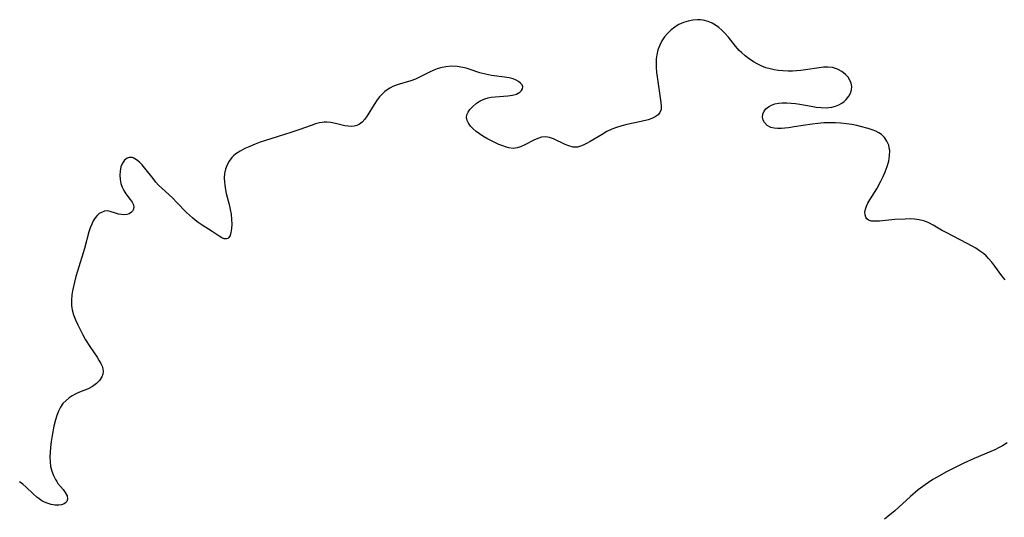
# Model space of a CAD drawing. Header units: metres. Extents: x 1073367 to 1082519, y 1569854 to 1574957.
# Tile 533 of 656: x 1077313 to 1077623, y 1574218 to 1574374. Entities that reach past the tile are written whole.
import ezdxf

# ---------------------------------------------------------------- set-up
doc = ezdxf.new("R2010")
doc.units = ezdxf.units.M
doc.layers.add('CGG_CurvaNivelLidar_v1', color=253, linetype='Continuous', lineweight=30)

msp = doc.modelspace()

# ---------------------------------------------------------------- linework, layer by layer
at = {"layer": 'CGG_CurvaNivelLidar_v1'}
for p, q in [((1077523.1269, 1574374.0128, 69), (1077521.6552, 1574373.5301, 69)), ((1077524.6303, 1574374.3245, 69), (1077523.1269, 1574374.0128, 69)), ((1077526.1436, 1574374.4461, 69), (1077524.6303, 1574374.3245, 69)), ((1077527.0411, 1574374.4167, 69), (1077526.1436, 1574374.4461, 69)), ((1077527.9294, 1574374.3068, 69), (1077527.0411, 1574374.4167, 69)), ((1077529.5037, 1574373.8926, 69), (1077527.9294, 1574374.3068, 69)), ((1077530.6832, 1574373.3781, 69), (1077529.5037, 1574373.8926, 69)), ((1077517.8251, 1574371.2171, 69), (1077516.7437, 1574370.1731, 69)), ((1077519.0065, 1574372.1353, 69), (1077517.8251, 1574371.2171, 69)), ((1077519.3905, 1574372.3896, 69), (1077519.0065, 1574372.1353, 69)), ((1077520.2394, 1574372.8827, 69), (1077519.3905, 1574372.3896, 69)), ((1077521.6552, 1574373.5301, 69), (1077520.2394, 1574372.8827, 69)), ((1077531.811, 1574372.7204, 69), (1077530.6832, 1574373.3781, 69)), ((1077532.8359, 1574371.9816, 69), (1077531.811, 1574372.7204, 69)), ((1077533.8096, 1574371.1499, 69), (1077532.8359, 1574371.9816, 69)), ((1077534.7281, 1574370.2376, 69), (1077533.8096, 1574371.1499, 69)), ((1077514.9312, 1574367.7693, 69), (1077514.2194, 1574366.3837, 69)), ((1077515.7731, 1574369.0206, 69), (1077514.9312, 1574367.7693, 69)), ((1077516.7437, 1574370.1731, 69), (1077515.7731, 1574369.0206, 69)), ((1077535.8817, 1574368.9034, 69), (1077534.7281, 1574370.2376, 69)), ((1077538.0893, 1574366.0992, 69), (1077535.8817, 1574368.9034, 69)), ((1077513.6726, 1574364.9186, 69), (1077513.3016, 1574363.3903, 69)), ((1077514.2194, 1574366.3837, 69), (1077513.6726, 1574364.9186, 69)), ((1077539.2568, 1574364.7483, 69), (1077538.0893, 1574366.0992, 69)), ((1077539.9, 1574364.0939, 69), (1077539.2568, 1574364.7483, 69)), ((1077513.1373, 1574362.1167, 69), (1077513.076, 1574360.8193, 69)), ((1077513.3016, 1574363.3903, 69), (1077513.1373, 1574362.1167, 69)), ((1077541.0893, 1574363.0366, 69), (1077539.9, 1574364.0939, 69)), ((1077542.3602, 1574362.071, 69), (1077541.0893, 1574363.0366, 69)), ((1077543.6992, 1574361.1957, 69), (1077542.3602, 1574362.071, 69)), ((1077443.1263, 1574358.5548, 69), (1077441.7476, 1574357.921, 69)), ((1077444.1701, 1574358.9399, 69), (1077443.1263, 1574358.5548, 69)), ((1077445.2397, 1574359.2566, 69), (1077444.1701, 1574358.9399, 69)), ((1077446.9549, 1574359.616, 69), (1077445.2397, 1574359.2566, 69)), ((1077448.7, 1574359.7661, 69), (1077446.9549, 1574359.616, 69)), ((1077450.4846, 1574359.6649, 69), (1077448.7, 1574359.7661, 69)), ((1077452.2762, 1574359.3627, 69), (1077450.4846, 1574359.6649, 69)), ((1077453.2962, 1574359.125, 69), (1077452.2762, 1574359.3627, 69)), ((1077454.3105, 1574358.847, 69), (1077453.2962, 1574359.125, 69)), ((1077457.6661, 1574357.759, 69), (1077454.3105, 1574358.847, 69)), ((1077513.076, 1574360.8193, 69), (1077513.0956, 1574359.5065, 69)), ((1077513.0956, 1574359.5065, 69), (1077513.2139, 1574357.7919, 69)), ((1077545.097, 1574360.4147, 69), (1077543.6992, 1574361.1957, 69)), ((1077546.3402, 1574359.8259, 69), (1077545.097, 1574360.4147, 69)), ((1077547.6194, 1574359.3223, 69), (1077546.3402, 1574359.8259, 69)), ((1077548.9332, 1574358.9157, 69), (1077547.6194, 1574359.3223, 69)), ((1077550.2345, 1574358.6243, 69), (1077548.9332, 1574358.9157, 69)), ((1077551.5607, 1574358.4221, 69), (1077550.2345, 1574358.6243, 69)), ((1077552.9049, 1574358.2958, 69), (1077551.5607, 1574358.4221, 69)), ((1077558.6242, 1574358.451, 69), (1077557.2978, 1574358.3232, 69)), ((1077560.0866, 1574358.6505, 69), (1077558.6242, 1574358.451, 69)), ((1077564.3481, 1574359.3179, 69), (1077560.0866, 1574358.6505, 69)), ((1077565.706, 1574359.4556, 69), (1077564.3481, 1574359.3179, 69)), ((1077567.1646, 1574359.4919, 69), (1077565.706, 1574359.4556, 69)), ((1077568.5596, 1574359.3531, 69), (1077567.1646, 1574359.4919, 69)), ((1077570.1133, 1574358.9018, 69), (1077568.5596, 1574359.3531, 69)), ((1077571.5165, 1574358.1766, 69), (1077570.1133, 1574358.9018, 69)), ((1077437.3691, 1574355.7337, 69), (1077435.9555, 1574355.2277, 69)), ((1077439.0595, 1574356.5114, 69), (1077437.3691, 1574355.7337, 69)), ((1077441.7476, 1574357.921, 69), (1077439.0595, 1574356.5114, 69)), ((1077459.3527, 1574357.2775, 69), (1077457.6661, 1574357.759, 69)), ((1077460.2944, 1574357.0705, 69), (1077459.3527, 1574357.2775, 69)), ((1077461.2403, 1574356.9045, 69), (1077460.2944, 1574357.0705, 69)), ((1077465.4078, 1574356.3843, 69), (1077461.2403, 1574356.9045, 69)), ((1077466.8019, 1574356.1415, 69), (1077465.4078, 1574356.3843, 69)), ((1077468.0865, 1574355.805, 69), (1077466.8019, 1574356.1415, 69)), ((1077469.0254, 1574355.4403, 69), (1077468.0865, 1574355.805, 69)), ((1077469.8298, 1574354.9953, 69), (1077469.0254, 1574355.4403, 69)), ((1077513.2139, 1574357.7919, 69), (1077513.3708, 1574356.4047, 69)), ((1077513.3708, 1574356.4047, 69), (1077514.606, 1574348.4165, 69)), ((1077554.6333, 1574358.2309, 69), (1077552.9049, 1574358.2958, 69)), ((1077555.9657, 1574358.2492, 69), (1077554.6333, 1574358.2309, 69)), ((1077557.2978, 1574358.3232, 69), (1077555.9657, 1574358.2492, 69)), ((1077572.7238, 1574357.2237, 69), (1077571.5165, 1574358.1766, 69)), ((1077573.4801, 1574356.3626, 69), (1077572.7238, 1574357.2237, 69)), ((1077574.0688, 1574355.4164, 69), (1077573.4801, 1574356.3626, 69)), ((1077574.4658, 1574354.4123, 69), (1077574.0688, 1574355.4164, 69)), ((1077428.7375, 1574352.563, 69), (1077427.7243, 1574351.8131, 69)), ((1077429.3409, 1574352.925, 69), (1077428.7375, 1574352.563, 69)), ((1077430.277, 1574353.3912, 69), (1077429.3409, 1574352.925, 69)), ((1077431.6506, 1574353.9266, 69), (1077430.277, 1574353.3912, 69)), ((1077435.9555, 1574355.2277, 69), (1077431.6506, 1574353.9266, 69)), ((1077470.455, 1574354.4889, 69), (1077469.8298, 1574354.9953, 69)), ((1077470.8921, 1574353.9302, 69), (1077470.455, 1574354.4889, 69)), ((1077470.7657, 1574352.112, 69), (1077471.0638, 1574352.7121, 69)), ((1077471.1072, 1574353.3398, 69), (1077470.8921, 1574353.9302, 69)), ((1077471.0638, 1574352.7121, 69), (1077471.1072, 1574353.3398, 69)), ((1077574.2578, 1574351.334, 69), (1077574.5575, 1574352.3465, 69)), ((1077574.637, 1574353.3751, 69), (1077574.4658, 1574354.4123, 69)), ((1077574.5575, 1574352.3465, 69), (1077574.637, 1574353.3751, 69)), ((1077425.3537, 1574349.1723, 69), (1077424.3927, 1574347.7602, 69)), ((1077426.0842, 1574350.1215, 69), (1077425.3537, 1574349.1723, 69)), ((1077426.8699, 1574351.0094, 69), (1077426.0842, 1574350.1215, 69)), ((1077427.7243, 1574351.8131, 69), (1077426.8699, 1574351.0094, 69)), ((1077457.7565, 1574348.8892, 69), (1077459.2332, 1574349.5493, 69)), ((1077459.2332, 1574349.5493, 69), (1077460.2071, 1574349.8251, 69)), ((1077460.2071, 1574349.8251, 69), (1077461.2181, 1574350.0152, 69)), ((1077461.2181, 1574350.0152, 69), (1077462.4508, 1574350.1603, 69)), ((1077462.4508, 1574350.1603, 69), (1077466.4656, 1574350.4484, 69)), ((1077466.4656, 1574350.4484, 69), (1077467.8949, 1574350.6583, 69)), ((1077467.8949, 1574350.6583, 69), (1077469.2049, 1574351.0294, 69)), ((1077469.2049, 1574351.0294, 69), (1077470.2378, 1574351.581, 69)), ((1077470.2378, 1574351.581, 69), (1077470.7657, 1574352.112, 69)), ((1077572.282, 1574348.6736, 69), (1077572.9312, 1574349.2707, 69)), ((1077572.9312, 1574349.2707, 69), (1077573.769, 1574350.3641, 69)), ((1077573.769, 1574350.3641, 69), (1077574.2578, 1574351.334, 69)), ((1077424.3927, 1574347.7602, 69), (1077422.177, 1574344.1967, 69)), ((1077453.927, 1574345.3471, 69), (1077454.5178, 1574346.201, 69)), ((1077454.5178, 1574346.201, 69), (1077455.2691, 1574347.0254, 69)), ((1077455.2691, 1574347.0254, 69), (1077456.4276, 1574348.0242, 69)), ((1077456.4276, 1574348.0242, 69), (1077457.7565, 1574348.8892, 69)), ((1077514.6289, 1574346.1126, 69), (1077514.3024, 1574345.1925, 69)), ((1077514.606, 1574348.4165, 69), (1077514.7059, 1574347.2028, 69)), ((1077514.7059, 1574347.2028, 69), (1077514.6289, 1574346.1126, 69)), ((1077547.0648, 1574345.5878, 69), (1077547.6448, 1574346.3647, 69)), ((1077547.6448, 1574346.3647, 69), (1077548.4187, 1574347.0337, 69)), ((1077548.4187, 1574347.0337, 69), (1077549.3614, 1574347.5627, 69)), ((1077549.3614, 1574347.5627, 69), (1077550.4049, 1574347.9149, 69)), ((1077550.4049, 1574347.9149, 69), (1077551.557, 1574348.133, 69)), ((1077551.557, 1574348.133, 69), (1077552.792, 1574348.2413, 69)), ((1077552.792, 1574348.2413, 69), (1077554.2223, 1574348.254, 69)), ((1077554.2223, 1574348.254, 69), (1077555.5559, 1574348.1767, 69)), ((1077555.5559, 1574348.1767, 69), (1077556.9163, 1574348.0302, 69)), ((1077556.9163, 1574348.0302, 69), (1077558.2917, 1574347.8301, 69)), ((1077558.2917, 1574347.8301, 69), (1077561.9138, 1574347.1905, 69)), ((1077561.9138, 1574347.1905, 69), (1077563.4974, 1574346.9457, 69)), ((1077563.4974, 1574346.9457, 69), (1077565.0545, 1574346.777, 69)), ((1077565.0545, 1574346.777, 69), (1077566.5694, 1574346.7225, 69)), ((1077566.5694, 1574346.7225, 69), (1077567.4607, 1574346.7638, 69)), ((1077567.4607, 1574346.7638, 69), (1077568.325, 1574346.8759, 69)), ((1077568.325, 1574346.8759, 69), (1077569.4767, 1574347.1658, 69)), ((1077569.4767, 1574347.1658, 69), (1077570.5558, 1574347.5957, 69)), ((1077570.5558, 1574347.5957, 69), (1077571.5489, 1574348.1459, 69)), ((1077571.5489, 1574348.1459, 69), (1077572.282, 1574348.6736, 69)), ((1077421.3961, 1574343.1216, 69), (1077420.5458, 1574342.1984, 69)), ((1077422.177, 1574344.1967, 69), (1077421.3961, 1574343.1216, 69)), ((1077453.416, 1574343.598, 69), (1077453.5414, 1574344.4758, 69)), ((1077453.5981, 1574342.7088, 69), (1077453.416, 1574343.598, 69)), ((1077453.5414, 1574344.4758, 69), (1077453.927, 1574345.3471, 69)), ((1077510.5632, 1574342.9186, 69), (1077508.4282, 1574342.3547, 69)), ((1077511.7647, 1574343.3384, 69), (1077510.5632, 1574342.9186, 69)), ((1077512.8207, 1574343.8375, 69), (1077511.7647, 1574343.3384, 69)), ((1077513.6852, 1574344.4442, 69), (1077512.8207, 1574343.8375, 69)), ((1077514.3024, 1574345.1925, 69), (1077513.6852, 1574344.4442, 69)), ((1077546.5887, 1574343.7089, 69), (1077546.6887, 1574344.6651, 69)), ((1077546.7584, 1574342.8301, 69), (1077546.5887, 1574343.7089, 69)), ((1077546.6887, 1574344.6651, 69), (1077547.0648, 1574345.5878, 69)), ((1077404.5896, 1574341.1714, 69), (1077400.6788, 1574339.7284, 69)), ((1077405.8979, 1574341.6, 69), (1077404.5896, 1574341.1714, 69)), ((1077407.1888, 1574341.9331, 69), (1077405.8979, 1574341.6, 69)), ((1077407.9704, 1574342.0709, 69), (1077407.1888, 1574341.9331, 69)), ((1077408.6555, 1574342.1387, 69), (1077407.9704, 1574342.0709, 69)), ((1077409.45, 1574342.1522, 69), (1077408.6555, 1574342.1387, 69)), ((1077410.7415, 1574342.0359, 69), (1077409.45, 1574342.1522, 69)), ((1077412.2464, 1574341.7486, 69), (1077410.7415, 1574342.0359, 69)), ((1077415.1488, 1574341.0511, 69), (1077412.2464, 1574341.7486, 69)), ((1077416.148, 1574340.8721, 69), (1077415.1488, 1574341.0511, 69)), ((1077417.1139, 1574340.7968, 69), (1077416.148, 1574340.8721, 69)), ((1077418.0426, 1574340.8732, 69), (1077417.1139, 1574340.7968, 69)), ((1077418.9322, 1574341.1417, 69), (1077418.0426, 1574340.8732, 69)), ((1077419.7701, 1574341.5903, 69), (1077418.9322, 1574341.1417, 69)), ((1077420.5458, 1574342.1984, 69), (1077419.7701, 1574341.5903, 69)), ((1077454.0465, 1574341.8264, 69), (1077453.5981, 1574342.7088, 69)), ((1077454.7027, 1574340.9538, 69), (1077454.0465, 1574341.8264, 69)), ((1077455.5187, 1574340.0946, 69), (1077454.7027, 1574340.9538, 69)), ((1077456.4492, 1574339.2614, 69), (1077455.5187, 1574340.0946, 69)), ((1077499.1934, 1574339.9394, 69), (1077497.6, 1574339.1823, 69)), ((1077500.6145, 1574340.4898, 69), (1077499.1934, 1574339.9394, 69)), ((1077502.2452, 1574340.9853, 69), (1077500.6145, 1574340.4898, 69)), ((1077503.9003, 1574341.3886, 69), (1077502.2452, 1574340.9853, 69)), ((1077508.4282, 1574342.3547, 69), (1077503.9003, 1574341.3886, 69)), ((1077547.1671, 1574342.0188, 69), (1077546.7584, 1574342.8301, 69)), ((1077548.0161, 1574341.1415, 69), (1077547.1671, 1574342.0188, 69)), ((1077549.1675, 1574340.5287, 69), (1077548.0161, 1574341.1415, 69)), ((1077550.1801, 1574340.2828, 69), (1077549.1675, 1574340.5287, 69)), ((1077551.3026, 1574340.1867, 69), (1077550.1801, 1574340.2828, 69)), ((1077552.5119, 1574340.204, 69), (1077551.3026, 1574340.1867, 69)), ((1077553.6303, 1574340.2884, 69), (1077552.5119, 1574340.204, 69)), ((1077554.7906, 1574340.4211, 69), (1077553.6303, 1574340.2884, 69)), ((1077556.4949, 1574340.6671, 69), (1077554.7906, 1574340.4211, 69)), ((1077562.1427, 1574341.5263, 69), (1077556.4949, 1574340.6671, 69)), ((1077563.9714, 1574341.7493, 69), (1077562.1427, 1574341.5263, 69)), ((1077565.8056, 1574341.9176, 69), (1077563.9714, 1574341.7493, 69)), ((1077567.6388, 1574342.0079, 69), (1077565.8056, 1574341.9176, 69)), ((1077569.521, 1574341.9922, 69), (1077567.6388, 1574342.0079, 69)), ((1077571.2454, 1574341.882, 69), (1077569.521, 1574341.9922, 69)), ((1077572.9531, 1574341.6954, 69), (1077571.2454, 1574341.882, 69)), ((1077574.6361, 1574341.4405, 69), (1077572.9531, 1574341.6954, 69)), ((1077576.284, 1574341.1202, 69), (1077574.6361, 1574341.4405, 69)), ((1077577.436, 1574340.8512, 69), (1077576.284, 1574341.1202, 69)), ((1077579.8344, 1574340.1785, 69), (1077577.436, 1574340.8512, 69)), ((1077581.0496, 1574339.7682, 69), (1077579.8344, 1574340.1785, 69)), ((1077394.1321, 1574337.6821, 69), (1077389.9117, 1574336.3215, 69)), ((1077398.1664, 1574338.8827, 69), (1077394.1321, 1574337.6821, 69)), ((1077400.6788, 1574339.7284, 69), (1077398.1664, 1574338.8827, 69)), ((1077457.476, 1574338.4631, 69), (1077456.4492, 1574339.2614, 69)), ((1077458.5824, 1574337.7187, 69), (1077457.476, 1574338.4631, 69)), ((1077459.8033, 1574337.0143, 69), (1077458.5824, 1574337.7187, 69)), ((1077461.0629, 1574336.3642, 69), (1077459.8033, 1574337.0143, 69)), ((1077475.8179, 1574337.023, 69), (1077474.5653, 1574336.4725, 69)), ((1077477.0624, 1574337.4111, 69), (1077475.8179, 1574337.023, 69)), ((1077478.2964, 1574337.5458, 69), (1077477.0624, 1574337.4111, 69)), ((1077479.5282, 1574337.3597, 69), (1077478.2964, 1574337.5458, 69)), ((1077480.7574, 1574336.9282, 69), (1077479.5282, 1574337.3597, 69)), ((1077484.4322, 1574335.1767, 69), (1077480.7574, 1574336.9282, 69)), ((1077496.0649, 1574338.3379, 69), (1077492.3006, 1574336.0358, 69)), ((1077497.6, 1574339.1823, 69), (1077496.0649, 1574338.3379, 69)), ((1077582.1875, 1574339.3173, 69), (1077581.0496, 1574339.7682, 69)), ((1077583.1652, 1574338.843, 69), (1077582.1875, 1574339.3173, 69)), ((1077584.0368, 1574338.2753, 69), (1077583.1652, 1574338.843, 69)), ((1077584.9885, 1574337.3364, 69), (1077584.0368, 1574338.2753, 69)), ((1077585.7301, 1574336.2062, 69), (1077584.9885, 1574337.3364, 69)), ((1077383.6846, 1574333.8639, 69), (1077382.1812, 1574333.0868, 69)), ((1077385.2791, 1574334.5579, 69), (1077383.6846, 1574333.8639, 69)), ((1077386.9262, 1574335.2152, 69), (1077385.2791, 1574334.5579, 69)), ((1077388.517, 1574335.8278, 69), (1077386.9262, 1574335.2152, 69)), ((1077389.9117, 1574336.3215, 69), (1077388.517, 1574335.8278, 69)), ((1077463.6038, 1574335.1751, 69), (1077461.0629, 1574336.3642, 69)), ((1077464.8405, 1574334.6696, 69), (1077463.6038, 1574335.1751, 69)), ((1077466.0319, 1574334.2543, 69), (1077464.8405, 1574334.6696, 69)), ((1077466.7828, 1574334.0473, 69), (1077466.0319, 1574334.2543, 69)), ((1077468.1239, 1574333.879, 69), (1077466.7828, 1574334.0473, 69)), ((1077469.4078, 1574334.0633, 69), (1077468.1239, 1574333.879, 69)), ((1077470.4358, 1574334.4276, 69), (1077469.4078, 1574334.0633, 69)), ((1077471.7892, 1574335.0575, 69), (1077470.4358, 1574334.4276, 69)), ((1077474.5653, 1574336.4725, 69), (1077471.7892, 1574335.0575, 69)), ((1077485.6509, 1574334.689, 69), (1077484.4322, 1574335.1767, 69)), ((1077487.028, 1574334.3469, 69), (1077485.6509, 1574334.689, 69)), ((1077488.3334, 1574334.351, 69), (1077487.028, 1574334.3469, 69)), ((1077489.3391, 1574334.5853, 69), (1077488.3334, 1574334.351, 69)), ((1077490.114, 1574334.8799, 69), (1077489.3391, 1574334.5853, 69)), ((1077491.1973, 1574335.4075, 69), (1077490.114, 1574334.8799, 69)), ((1077492.3006, 1574336.0358, 69), (1077491.1973, 1574335.4075, 69)), ((1077586.2588, 1574334.9315, 69), (1077585.7301, 1574336.2062, 69)), ((1077586.5568, 1574333.5497, 69), (1077586.2588, 1574334.9315, 69)), ((1077346.6227, 1574330.8427, 69), (1077345.8107, 1574330.2121, 69)), ((1077347.224, 1574331.0487, 69), (1077346.6227, 1574330.8427, 69)), ((1077347.8629, 1574331.0843, 69), (1077347.224, 1574331.0487, 69)), ((1077348.2532, 1574331.0223, 69), (1077347.8629, 1574331.0843, 69)), ((1077348.5288, 1574330.9414, 69), (1077348.2532, 1574331.0223, 69)), ((1077349.6165, 1574330.3546, 69), (1077348.5288, 1574330.9414, 69)), ((1077379.6148, 1574331.0398, 69), (1077378.7825, 1574329.9347, 69)), ((1077380.1511, 1574331.5981, 69), (1077379.6148, 1574331.0398, 69)), ((1077380.816, 1574332.1729, 69), (1077380.1511, 1574331.5981, 69)), ((1077382.1812, 1574333.0868, 69), (1077380.816, 1574332.1729, 69)), ((1077586.2613, 1574329.8966, 69), (1077586.5493, 1574331.5319, 69)), ((1077586.5493, 1574331.5319, 69), (1077586.5899, 1574333.2149, 69)), ((1077586.5899, 1574333.2149, 69), (1077586.5568, 1574333.5497, 69)), ((1077344.6828, 1574328.1234, 69), (1077344.3969, 1574326.718, 69)), ((1077345.1566, 1574329.279, 69), (1077344.6828, 1574328.1234, 69)), ((1077345.8107, 1574330.2121, 69), (1077345.1566, 1574329.279, 69)), ((1077350.5026, 1574329.6195, 69), (1077349.6165, 1574330.3546, 69)), ((1077351.3806, 1574328.7186, 69), (1077350.5026, 1574329.6195, 69)), ((1077352.2497, 1574327.6994, 69), (1077351.3806, 1574328.7186, 69)), ((1077354.7957, 1574324.3821, 69), (1077352.2497, 1574327.6994, 69)), ((1077377.6197, 1574327.4143, 69), (1077377.31, 1574326.0384, 69)), ((1077378.1157, 1574328.7188, 69), (1077377.6197, 1574327.4143, 69)), ((1077378.7825, 1574329.9347, 69), (1077378.1157, 1574328.7188, 69)), ((1077585.1727, 1574326.5639, 69), (1077585.7887, 1574328.233, 69)), ((1077585.7887, 1574328.233, 69), (1077586.2613, 1574329.8966, 69)), ((1077344.3969, 1574326.718, 69), (1077344.3259, 1574325.4302, 69)), ((1077344.3259, 1574325.4302, 69), (1077344.4182, 1574324.1149, 69)), ((1077355.6418, 1574323.3216, 69), (1077354.7957, 1574324.3821, 69)), ((1077377.31, 1574326.0384, 69), (1077377.1998, 1574324.6936, 69)), ((1077377.1998, 1574324.6936, 69), (1077377.2366, 1574323.3125, 69)), ((1077583.8277, 1574323.6295, 69), (1077584.5293, 1574325.087, 69)), ((1077584.5293, 1574325.087, 69), (1077585.1727, 1574326.5639, 69)), ((1077344.4182, 1574324.1149, 69), (1077344.6611, 1574322.8858, 69)), ((1077344.6611, 1574322.8858, 69), (1077345.0463, 1574321.7053, 69)), ((1077345.0463, 1574321.7053, 69), (1077345.5663, 1574320.6087, 69)), ((1077356.5377, 1574322.3209, 69), (1077355.6418, 1574323.3216, 69)), ((1077357.5031, 1574321.4011, 69), (1077356.5377, 1574322.3209, 69)), ((1077359.746, 1574319.3901, 69), (1077357.5031, 1574321.4011, 69)), ((1077377.2366, 1574323.3125, 69), (1077377.3257, 1574322.3926, 69)), ((1077377.3257, 1574322.3926, 69), (1077377.4617, 1574321.467, 69)), ((1077377.4617, 1574321.467, 69), (1077377.8359, 1574319.6864, 69)), ((1077582.5365, 1574321.1931, 69), (1077583.8277, 1574323.6295, 69)), ((1077345.5663, 1574320.6087, 69), (1077346.2141, 1574319.6109, 69)), ((1077346.2141, 1574319.6109, 69), (1077347.6048, 1574317.8606, 69)), ((1077360.9796, 1574318.2158, 69), (1077359.746, 1574319.3901, 69)), ((1077362.2019, 1574316.9895, 69), (1077360.9796, 1574318.2158, 69)), ((1077377.8359, 1574319.6864, 69), (1077378.7083, 1574316.2714, 69)), ((1077580.359, 1574317.7651, 69), (1077581.8518, 1574320.0429, 69)), ((1077581.8518, 1574320.0429, 69), (1077582.5365, 1574321.1931, 69)), ((1077347.6048, 1574317.8606, 69), (1077348.229, 1574316.9945, 69)), ((1077348.229, 1574316.9945, 69), (1077348.6391, 1574316.142, 69)), ((1077348.7477, 1574315.3202, 69), (1077348.565, 1574314.5538, 69)), ((1077348.6391, 1574316.142, 69), (1077348.7477, 1574315.3202, 69)), ((1077365.2821, 1574313.7751, 69), (1077362.2019, 1574316.9895, 69)), ((1077378.7083, 1574316.2714, 69), (1077379.0724, 1574314.6462, 69)), ((1077578.9342, 1574314.8258, 69), (1077579.2525, 1574315.7434, 69)), ((1077579.2525, 1574315.7434, 69), (1077579.7074, 1574316.6808, 69)), ((1077579.7074, 1574316.6808, 69), (1077580.359, 1574317.7651, 69)), ((1077336.532, 1574312.0491, 69), (1077335.9795, 1574311.1224, 69)), ((1077337.1657, 1574312.7772, 69), (1077336.532, 1574312.0491, 69)), ((1077337.8849, 1574313.3619, 69), (1077337.1657, 1574312.7772, 69)), ((1077338.577, 1574313.7671, 69), (1077337.8849, 1574313.3619, 69)), ((1077339.5494, 1574314.1256, 69), (1077338.577, 1574313.7671, 69)), ((1077340.4796, 1574314.2258, 69), (1077339.5494, 1574314.1256, 69)), ((1077341.3198, 1574314.065, 69), (1077340.4796, 1574314.2258, 69)), ((1077343.0158, 1574313.4788, 69), (1077341.3198, 1574314.065, 69)), ((1077343.9214, 1574313.2337, 69), (1077343.0158, 1574313.4788, 69)), ((1077344.858, 1574313.0666, 69), (1077343.9214, 1574313.2337, 69)), ((1077345.7875, 1574313.0219, 69), (1077344.858, 1574313.0666, 69)), ((1077346.5594, 1574313.1152, 69), (1077345.7875, 1574313.0219, 69)), ((1077347.2621, 1574313.3391, 69), (1077346.5594, 1574313.1152, 69)), ((1077347.9734, 1574313.784, 69), (1077347.2621, 1574313.3391, 69)), ((1077348.3152, 1574314.1422, 69), (1077347.9734, 1574313.784, 69)), ((1077348.565, 1574314.5538, 69), (1077348.3152, 1574314.1422, 69)), ((1077366.2264, 1574312.8739, 69), (1077365.2821, 1574313.7751, 69)), ((1077367.1961, 1574312.0146, 69), (1077366.2264, 1574312.8739, 69)), ((1077368.0879, 1574311.2826, 69), (1077367.1961, 1574312.0146, 69)), ((1077379.0724, 1574314.6462, 69), (1077379.322, 1574313.165, 69)), ((1077379.322, 1574313.165, 69), (1077379.5024, 1574311.4699, 69)), ((1077578.7715, 1574313.8551, 69), (1077578.9342, 1574314.8258, 69)), ((1077578.8255, 1574312.9626, 69), (1077578.7715, 1574313.8551, 69)), ((1077579.0485, 1574312.2659, 69), (1077578.8255, 1574312.9626, 69)), ((1077579.4251, 1574311.6946, 69), (1077579.0485, 1574312.2659, 69)), ((1077335.0514, 1574308.8716, 69), (1077334.6305, 1574307.5933, 69)), ((1077335.5058, 1574310.0643, 69), (1077335.0514, 1574308.8716, 69)), ((1077335.9795, 1574311.1224, 69), (1077335.5058, 1574310.0643, 69)), ((1077368.9938, 1574310.5969, 69), (1077368.0879, 1574311.2826, 69)), ((1077370.1965, 1574309.7713, 69), (1077368.9938, 1574310.5969, 69)), ((1077373.4087, 1574307.7527, 69), (1077370.1965, 1574309.7713, 69)), ((1077379.5491, 1574310.0187, 69), (1077379.4863, 1574308.6732, 69)), ((1077379.5024, 1574311.4699, 69), (1077379.5491, 1574310.0187, 69)), ((1077579.9495, 1574311.2839, 69), (1077579.4251, 1574311.6946, 69)), ((1077580.9016, 1574311.0108, 69), (1077579.9495, 1574311.2839, 69)), ((1077582.083, 1574310.9692, 69), (1077580.9016, 1574311.0108, 69)), ((1077583.357, 1574311.0331, 69), (1077582.083, 1574310.9692, 69)), ((1077588.2261, 1574311.4948, 69), (1077583.357, 1574311.0331, 69)), ((1077591.4969, 1574311.6724, 69), (1077588.2261, 1574311.4948, 69)), ((1077592.9768, 1574311.6922, 69), (1077591.4969, 1574311.6724, 69)), ((1077594.4326, 1574311.6352, 69), (1077592.9768, 1574311.6922, 69)), ((1077595.8485, 1574311.4654, 69), (1077594.4326, 1574311.6352, 69)), ((1077597.2074, 1574311.1409, 69), (1077595.8485, 1574311.4654, 69)), ((1077597.5901, 1574311.011, 69), (1077597.2074, 1574311.1409, 69)), ((1077598.9292, 1574310.4265, 69), (1077597.5901, 1574311.011, 69)), ((1077600.2334, 1574309.7127, 69), (1077598.9292, 1574310.4265, 69)), ((1077602.8699, 1574308.1496, 69), (1077600.2334, 1574309.7127, 69)), ((1077334.6305, 1574307.5933, 69), (1077333.1902, 1574302.4116, 69)), ((1077375.5839, 1574306.2367, 69), (1077373.4087, 1574307.7527, 69)), ((1077376.3979, 1574305.7545, 69), (1077375.5839, 1574306.2367, 69)), ((1077377.1516, 1574305.447, 69), (1077376.3979, 1574305.7545, 69)), ((1077378.6739, 1574305.8833, 69), (1077378.2849, 1574305.5389, 69)), ((1077379.0174, 1574306.4888, 69), (1077378.6739, 1574305.8833, 69)), ((1077379.312, 1574307.478, 69), (1077379.0174, 1574306.4888, 69)), ((1077379.4863, 1574308.6732, 69), (1077379.312, 1574307.478, 69)), ((1077604.3052, 1574307.38, 69), (1077602.8699, 1574308.1496, 69)), ((1077610.9666, 1574304.003, 69), (1077604.3052, 1574307.38, 69)), ((1077377.5003, 1574305.3801, 69), (1077377.1516, 1574305.447, 69)), ((1077377.9005, 1574305.3941, 69), (1077377.5003, 1574305.3801, 69)), ((1077378.2849, 1574305.5389, 69), (1077377.9005, 1574305.3941, 69)), ((1077612.3524, 1574303.2539, 69), (1077610.9666, 1574304.003, 69)), ((1077613.6397, 1574302.4995, 69), (1077612.3524, 1574303.2539, 69)), ((1077333.1902, 1574302.4116, 69), (1077330.9689, 1574295.2256, 69)), ((1077614.8785, 1574301.6867, 69), (1077613.6397, 1574302.4995, 69)), ((1077616.0506, 1574300.7945, 69), (1077614.8785, 1574301.6867, 69)), ((1077616.8857, 1574300.0524, 69), (1077616.0506, 1574300.7945, 69)), ((1077617.6738, 1574299.259, 69), (1077616.8857, 1574300.0524, 69)), ((1077618.706, 1574298.079, 69), (1077617.6738, 1574299.259, 69)), ((1077619.6762, 1574296.8435, 69), (1077618.706, 1574298.079, 69)), ((1077621.9161, 1574293.7809, 69), (1077619.6762, 1574296.8435, 69)), ((1077330.524, 1574293.615, 69), (1077330.0647, 1574291.7569, 69)), ((1077330.9689, 1574295.2256, 69), (1077330.524, 1574293.615, 69)), ((1077622.8824, 1574292.5473, 69), (1077621.9161, 1574293.7809, 69)), ((1077330.0647, 1574291.7569, 69), (1077329.4887, 1574289.0994, 69)), ((1077329.28, 1574287.7783, 69), (1077329.1415, 1574286.1199, 69)), ((1077329.4887, 1574289.0994, 69), (1077329.28, 1574287.7783, 69)), ((1077329.1415, 1574286.1199, 69), (1077329.1732, 1574284.4753, 69)), ((1077329.1732, 1574284.4753, 69), (1077329.2557, 1574283.7198, 69)), ((1077329.2557, 1574283.7198, 69), (1077329.3673, 1574283.0557, 69)), ((1077329.3673, 1574283.0557, 69), (1077329.7849, 1574281.4659, 69)), ((1077329.7849, 1574281.4659, 69), (1077330.3856, 1574279.8981, 69)), ((1077330.3856, 1574279.8981, 69), (1077331.1055, 1574278.3566, 69)), ((1077331.1055, 1574278.3566, 69), (1077332.7141, 1574275.2363, 69)), ((1077332.7141, 1574275.2363, 69), (1077333.5763, 1574273.6667, 69)), ((1077333.5763, 1574273.6667, 69), (1077334.9136, 1574271.476, 69)), ((1077334.9136, 1574271.476, 69), (1077337.172, 1574268.1346, 69)), ((1077337.172, 1574268.1346, 69), (1077337.8707, 1574267.0436, 69)), ((1077337.8707, 1574267.0436, 69), (1077338.3508, 1574266.1933, 69)), ((1077338.3508, 1574266.1933, 69), (1077338.7317, 1574265.3573, 69)), ((1077338.9594, 1574262.8008, 69), (1077338.6679, 1574261.9926, 69)), ((1077338.7317, 1574265.3573, 69), (1077338.993, 1574264.4866, 69)), ((1077339.0768, 1574263.6328, 69), (1077338.9594, 1574262.8008, 69)), ((1077338.993, 1574264.4866, 69), (1077339.0768, 1574263.6328, 69)), ((1077337.0223, 1574259.8324, 69), (1077335.7742, 1574258.9531, 69)), ((1077337.983, 1574260.8551, 69), (1077337.0223, 1574259.8324, 69)), ((1077338.6679, 1574261.9926, 69), (1077337.983, 1574260.8551, 69)), ((1077330.49, 1574256.5747, 69), (1077329.3791, 1574255.9823, 69)), ((1077331.6355, 1574257.096, 69), (1077330.49, 1574256.5747, 69)), ((1077334.3364, 1574258.2192, 69), (1077331.6355, 1574257.096, 69)), ((1077335.7742, 1574258.9531, 69), (1077334.3364, 1574258.2192, 69)), ((1077326.4542, 1574253.5412, 69), (1077325.6323, 1574252.3917, 69)), ((1077327.4293, 1574254.5603, 69), (1077326.4542, 1574253.5412, 69)), ((1077328.3656, 1574255.3199, 69), (1077327.4293, 1574254.5603, 69)), ((1077329.3791, 1574255.9823, 69), (1077328.3656, 1574255.3199, 69)), ((1077324.9887, 1574251.1509, 69), (1077324.4769, 1574249.8181, 69)), ((1077325.6323, 1574252.3917, 69), (1077324.9887, 1574251.1509, 69)), ((1077324.065, 1574248.4163, 69), (1077323.6092, 1574246.4231, 69)), ((1077324.4769, 1574249.8181, 69), (1077324.065, 1574248.4163, 69)), ((1077323.6092, 1574246.4231, 69), (1077323.0683, 1574243.4987, 69)), ((1077322.7591, 1574241.6169, 69), (1077322.5075, 1574239.7368, 69)), ((1077323.0683, 1574243.4987, 69), (1077322.7591, 1574241.6169, 69)), ((1077623.5573, 1574241.2009, 69.5), (1077622.0564, 1574240.2886, 69.5)), ((1077322.3756, 1574238.2112, 69), (1077322.3253, 1574236.7046, 69)), ((1077322.5075, 1574239.7368, 69), (1077322.3756, 1574238.2112, 69)), ((1077618.3737, 1574238.4644, 69.5), (1077613.1854, 1574236.2703, 69.5)), ((1077619.625, 1574239.0341, 69.5), (1077618.3737, 1574238.4644, 69.5)), ((1077620.8545, 1574239.6396, 69.5), (1077619.625, 1574239.0341, 69.5)), ((1077622.0564, 1574240.2886, 69.5), (1077620.8545, 1574239.6396, 69.5)), ((1077322.3253, 1574236.7046, 69), (1077322.3759, 1574235.2059, 69)), ((1077322.3759, 1574235.2059, 69), (1077322.5608, 1574233.7535, 69)), ((1077609.9078, 1574234.7927, 69.5), (1077607.9832, 1574233.8812, 69.5)), ((1077613.1854, 1574236.2703, 69.5), (1077609.9078, 1574234.7927, 69.5)), ((1077322.5608, 1574233.7535, 69), (1077322.9262, 1574232.3002, 69)), ((1077322.9262, 1574232.3002, 69), (1077323.442, 1574230.9289, 69)), ((1077604.2229, 1574231.9467, 69.5), (1077601.5251, 1574230.4304, 69.5)), ((1077607.9832, 1574233.8812, 69.5), (1077604.2229, 1574231.9467, 69.5)), ((1077313.7935, 1574228.1944, 69), (1077312.7805, 1574228.9329, 69)), ((1077323.442, 1574230.9289, 69), (1077324.0744, 1574229.6587, 69)), ((1077324.0744, 1574229.6587, 69), (1077324.4777, 1574228.9912, 69)), ((1077324.4777, 1574228.9912, 69), (1077324.8825, 1574228.4115, 69)), ((1077324.8825, 1574228.4115, 69), (1077326.465, 1574226.4473, 69)), ((1077598.834, 1574228.7516, 69.5), (1077597.7241, 1574227.982, 69.5)), ((1077600.1665, 1574229.6105, 69.5), (1077598.834, 1574228.7516, 69.5)), ((1077601.5251, 1574230.4304, 69.5), (1077600.1665, 1574229.6105, 69.5)), ((1077314.8681, 1574227.243, 69), (1077313.7935, 1574228.1944, 69)), ((1077317.022, 1574225.1224, 69), (1077314.8681, 1574227.243, 69)), ((1077326.465, 1574226.4473, 69), (1077327.152, 1574225.538, 69)), ((1077327.152, 1574225.538, 69), (1077327.4862, 1574224.9948, 69)), ((1077595.5697, 1574226.349, 69.5), (1077593.1697, 1574224.3355, 69.5)), ((1077597.7241, 1574227.982, 69.5), (1077595.5697, 1574226.349, 69.5)), ((1077318.1981, 1574224.0804, 69), (1077317.022, 1574225.1224, 69)), ((1077318.9307, 1574223.5203, 69), (1077318.1981, 1574224.0804, 69)), ((1077319.8474, 1574222.9377, 69), (1077318.9307, 1574223.5203, 69)), ((1077320.6525, 1574222.5296, 69), (1077319.8474, 1574222.9377, 69)), ((1077321.4754, 1574222.1963, 69), (1077320.6525, 1574222.5296, 69)), ((1077322.7478, 1574221.8227, 69), (1077321.4754, 1574222.1963, 69)), ((1077327.2607, 1574222.263, 69), (1077326.7767, 1574221.9326, 69)), ((1077327.6148, 1574222.6891, 69), (1077327.2607, 1574222.263, 69)), ((1077327.4862, 1574224.9948, 69), (1077327.7284, 1574224.4583, 69)), ((1077327.8703, 1574223.4773, 69), (1077327.6148, 1574222.6891, 69)), ((1077327.7284, 1574224.4583, 69), (1077327.8703, 1574223.4773, 69)), ((1077593.1697, 1574224.3355, 69.5), (1077588.1784, 1574219.7943, 69.5)), ((1077323.9898, 1574221.6125, 69), (1077322.7478, 1574221.8227, 69)), ((1077325.1527, 1574221.5704, 69), (1077323.9898, 1574221.6125, 69)), ((1077326.0305, 1574221.6769, 69), (1077325.1527, 1574221.5704, 69)), ((1077326.7767, 1574221.9326, 69), (1077326.0305, 1574221.6769, 69)), ((1077588.1784, 1574219.7943, 69.5), (1077586.0216, 1574217.9763, 69.5)), ((1077586.0216, 1574217.9763, 69.5), (1077584.9098, 1574217.1106, 69.5))]:
    msp.add_line(p, q, dxfattribs=at)

doc.saveas('drawing.dxf')
